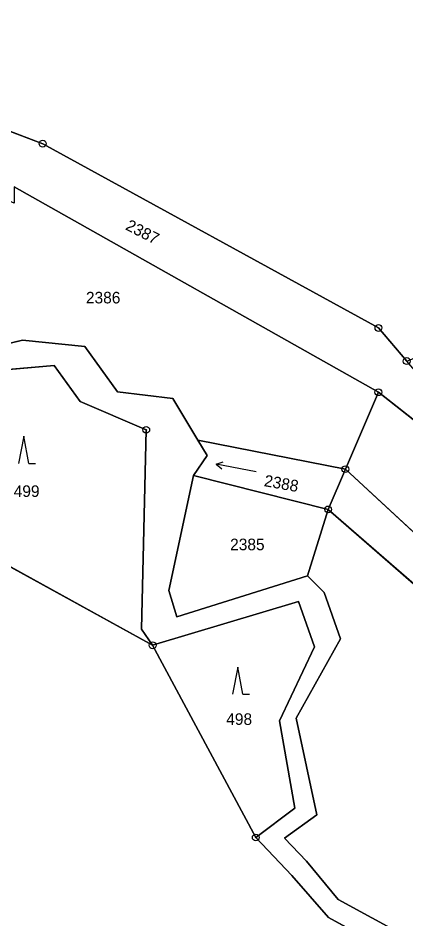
# Model space of a CAD drawing. Extents: x -689422 to -685210, y -987725 to -982160.
# Drawn here: x -686397.2 to -686340.2, y -985902 to -985769.8 of the extents above; entities that cross this region are included whole.
import ezdxf

# ---------------------------------------------------------------- set-up
doc = ezdxf.new("R2010")
doc.units = 0
for name, color, linetype in [('KN_Hranice_katastrální území', 7, 'Continuous'), ('KN_Hranice_parcel', 7, 'Continuous'), ('KN_Parcelni cisla', 7, 'Continuous'), ('KN_Polygon parcely', 7, 'Continuous'), ('KN_POZEMKY_LESNI POZEMEK', 7, 'Continuous'), ('KN_POZEMKY_OSTATNI PLOCHA', 7, 'Continuous'), ('KN_POZEMKY_TTP', 7, 'Continuous'), ('KN_POZEMKY_VODNI_PLOCHA', 7, 'Continuous'), ('KN_VYUZITI_07_vodni plocha_tok prirozeny', 7, 'Continuous'), ('KN_VYUZITI_08_vodni plocha _tok umely', 7, 'Continuous'), ('KN_VYUZITI_17_ostatni plocha_ostatni komunikace', 7, 'Continuous'), ('KN_VYUZITI_23_ostatni plocha_manipulacni plocha', 7, 'Continuous'), ('KN_VYUZITI_26_ostatni plocha_jina plocha', 7, 'Continuous'), ('KN_Značky bodu BP', 7, 'Continuous'), ('KN_Značky kultur', 7, 'Continuous')]:
    doc.layers.add(name, color=color, linetype=linetype)

msp = doc.modelspace()

# ---------------------------------------------------------------- linework, layer by layer
at = {"layer": 'KN_Hranice_katastrální území'}
for points in [[(-686341.76, -985907.19), (-686351.63, -985901.79), (-686357, -985895.62), (-686362.3, -985890.06), (-686356.55, -985885.75), (-686358.81, -985872.95), (-686353.67, -985862.06), (-686356.02, -985855.44), (-686377.44, -985861.84), (-686379.09, -985859.49), (-686378.38, -985830.22), (-686388.07, -985826.06), (-686391.91, -985820.77), (-686400.93, -985821.56)], [(-686400.93, -985821.56), (-686391.91, -985820.77), (-686388.07, -985826.06), (-686378.38, -985830.22), (-686379.09, -985859.49), (-686377.44, -985861.84), (-686356.02, -985855.44), (-686353.67, -985862.06), (-686358.81, -985872.95), (-686356.55, -985885.75), (-686362.3, -985890.06), (-686357, -985895.62), (-686351.63, -985901.79), (-686341.76, -985907.19)]]:
    msp.add_lwpolyline(points, dxfattribs=at)
at = {"layer": 'KN_Hranice_parcel'}
for p, q in [((-686344.3, -985824.7), (-686397.78, -985794.55)), ((-686344.3, -985824.7), (-686349.14, -985835.99)), ((-686370.78, -985831.72), (-686349.14, -985835.99)), ((-686349.14, -985835.99), (-686351.67, -985841.9)), ((-686351.67, -985841.9), (-686371.44, -985836.91)), ((-686351.67, -985841.9), (-686354.69, -985851.67)), ((-686377.44, -985861.84), (-686356.02, -985855.44)), ((-686377.44, -985861.84), (-686356.02, -985855.44)), ((-686356.02, -985855.44), (-686353.67, -985862.06)), ((-686356.02, -985855.44), (-686353.67, -985862.06)), ((-686379.09, -985859.49), (-686377.44, -985861.84)), ((-686379.09, -985859.49), (-686377.44, -985861.84)), ((-686362.3, -985890.06), (-686377.44, -985861.84)), ((-686356.55, -985885.75), (-686362.3, -985890.06)), ((-686356.55, -985885.75), (-686362.3, -985890.06)), ((-686351.63, -985901.79), (-686341.76, -985907.19)), ((-686351.63, -985901.79), (-686341.76, -985907.19))]:
    msp.add_line(p, q, dxfattribs=at)
for points in [[(-686340.14, -985820.12), (-686344.29, -985815.26), (-686393.58, -985788.21), (-686424.26, -985776.61), (-686448.53, -985762.15)], [(-686370.78, -985831.72), (-686374.46, -985825.62), (-686382.58, -985824.65), (-686387.38, -985817.99), (-686396.56, -985817.07), (-686403.81, -985818.81), (-686413.06, -985817.57), (-686417.59, -985818.42), (-686424.84, -985814.71), (-686429.17, -985815.7), (-686433.56, -985811.58), (-686441.75, -985801.58), (-686447.24, -985798.24), (-686458.79, -985793.93), (-686468.22, -985776.8), (-686478.53, -985775.28), (-686481.19, -985767.87)], [(-686400.93, -985821.56), (-686391.91, -985820.77), (-686388.07, -985826.06)], [(-686400.93, -985821.56), (-686391.91, -985820.77), (-686388.07, -985826.06)], [(-686377.44, -985861.84), (-686407.23, -985845.45), (-686428.38, -985823.26)], [(-686275.26, -985902.25), (-686313.54, -985848.89), (-686344.3, -985824.7)], [(-686388.07, -985826.06), (-686378.38, -985830.22), (-686379.09, -985859.49)], [(-686388.07, -985826.06), (-686378.38, -985830.22), (-686379.09, -985859.49)], [(-686371.44, -985836.91), (-686369.42, -985833.98), (-686370.78, -985831.72)], [(-686298.64, -985893.24), (-686314.53, -985875.52), (-686315.95, -985866.69), (-686349.14, -985835.99)], [(-686354.69, -985851.67), (-686373.89, -985857.65), (-686375.04, -985853.82), (-686371.44, -985836.91)], [(-686302.49, -985895.24), (-686319.08, -985876.08), (-686320.54, -985869), (-686351.67, -985841.9)], [(-686306.15, -985934.12), (-686314.13, -985929.28), (-686321.02, -985921.03), (-686328.36, -985918.46), (-686332.33, -985910.27), (-686340.32, -985904.56), (-686350.19, -985899.16), (-686354.83, -985893.55), (-686358.06, -985890.16), (-686353.34, -985886.71), (-686356.35, -985872.52), (-686349.84, -985860.89), (-686352.25, -985854.1), (-686354.69, -985851.67)], [(-686353.67, -985862.06), (-686358.81, -985872.95), (-686356.55, -985885.75)], [(-686353.67, -985862.06), (-686358.81, -985872.95), (-686356.55, -985885.75)], [(-686362.3, -985890.06), (-686357, -985895.62), (-686351.63, -985901.79)], [(-686362.3, -985890.06), (-686357, -985895.62), (-686351.63, -985901.79)]]:
    msp.add_lwpolyline(points, dxfattribs=at)
at = {"layer": 'KN_Polygon parcely'}
for points in [[(-686196.3, -985792.39), (-686249.99, -985749.42), (-686256.84, -985756.77), (-686273.82, -985731.93), (-686318.02, -985667.25), (-686321.32, -985669.4), (-686327.34, -985651.76), (-686328.39, -985652.72), (-686376.74, -985696.76), (-686444.41, -985758.4), (-686448.53, -985762.15), (-686424.26, -985776.61), (-686393.58, -985788.21), (-686344.29, -985815.26), (-686340.14, -985820.12), (-686330.64, -985816.2), (-686317, -985806.87), (-686280.76, -985818.99), (-686260.07, -985826.37), (-686229.34, -985837.79), (-686234.46, -985831.87), (-686228.39, -985824.8), (-686222.55, -985825.94), (-686221.53, -985817.5)], [(-686415.62, -985821.25), (-686424.37, -985820.79), (-686428.38, -985823.26), (-686407.23, -985845.45), (-686377.44, -985861.84), (-686379.09, -985859.49), (-686378.38, -985830.22), (-686388.07, -985826.06), (-686391.91, -985820.77), (-686400.93, -985821.56)], [(-686344.3, -985824.7), (-686349.14, -985835.99), (-686315.95, -985866.69), (-686314.53, -985875.52), (-686298.64, -985893.24), (-686281.71, -985909.93), (-686275.26, -985902.25), (-686313.54, -985848.89)], [(-686370.78, -985831.72), (-686369.42, -985833.98), (-686371.44, -985836.91), (-686351.67, -985841.9), (-686349.14, -985835.99)], [(-686281.71, -985909.93), (-686298.64, -985893.24), (-686314.53, -985875.52), (-686315.95, -985866.69), (-686349.14, -985835.99), (-686351.67, -985841.9), (-686320.54, -985869), (-686319.08, -985876.08), (-686302.49, -985895.24), (-686284.5, -985913.25)], [(-686351.67, -985841.9), (-686371.44, -985836.91), (-686375.04, -985853.82), (-686373.89, -985857.65), (-686354.69, -985851.67)], [(-686319.08, -985876.08), (-686320.54, -985869), (-686351.67, -985841.9), (-686354.69, -985851.67), (-686352.25, -985854.1), (-686349.84, -985860.89), (-686356.35, -985872.52), (-686353.34, -985886.71), (-686358.06, -985890.16), (-686354.83, -985893.55), (-686350.19, -985899.16), (-686340.32, -985904.56), (-686332.33, -985910.27), (-686328.36, -985918.46), (-686321.02, -985921.03), (-686314.13, -985929.28), (-686306.15, -985934.12), (-686304.09, -985936.57), (-686284.5, -985913.25), (-686302.49, -985895.24)], [(-686356.02, -985855.44), (-686377.44, -985861.84), (-686362.3, -985890.06), (-686356.55, -985885.75), (-686358.81, -985872.95), (-686353.67, -985862.06)]]:
    msp.add_lwpolyline(points, close=True, dxfattribs=at)
for points in [[(-686481.19, -985767.87), (-686478.53, -985775.28), (-686468.22, -985776.8), (-686458.79, -985793.93), (-686447.24, -985798.24), (-686441.75, -985801.58), (-686433.56, -985811.58), (-686429.17, -985815.7), (-686424.84, -985814.71), (-686417.59, -985818.42), (-686413.06, -985817.57), (-686403.81, -985818.81), (-686396.56, -985817.07), (-686387.38, -985817.99), (-686382.58, -985824.65), (-686374.46, -985825.62), (-686370.78, -985831.72), (-686349.14, -985835.99), (-686344.3, -985824.7), (-686397.78, -985794.55), (-686397.77, -985796.93), (-686414.14, -985789.9), (-686444.94, -985772.23), (-686469.68, -985756.53)], [(-686126.79, -985987.51), (-686153.74, -985974.71), (-686173.39, -985969.43), (-686175.04, -985968.93), (-686182.88, -985969.94), (-686193.22, -985967.2), (-686205.63, -985961.54), (-686225.1, -985947.52), (-686238.83, -985935.76), (-686267.87, -985904.35), (-686299.93, -985857.95), (-686308.65, -985847.18), (-686338.38, -985822.19), (-686340.14, -985820.12), (-686344.29, -985815.26), (-686393.58, -985788.21), (-686424.26, -985776.61)], [(-686397.78, -985794.55), (-686344.3, -985824.7), (-686313.54, -985848.89), (-686275.26, -985902.25), (-686255.76, -985925.89), (-686243.13, -985937.43), (-686237.59, -985941.7), (-686227.22, -985950.12), (-686206.93, -985964.45), (-686194.67, -985970.58), (-686183.69, -985973.42), (-686175.27, -985972.75), (-686165.75, -985975.49), (-686124.13, -985992.22)], [(-686340.32, -985904.56), (-686350.19, -985899.16), (-686354.83, -985893.55), (-686358.06, -985890.16), (-686353.34, -985886.71), (-686356.35, -985872.52), (-686349.84, -985860.89), (-686352.25, -985854.1), (-686354.69, -985851.67), (-686373.89, -985857.65), (-686375.04, -985853.82), (-686371.44, -985836.91), (-686369.42, -985833.98), (-686370.78, -985831.72), (-686374.46, -985825.62), (-686382.58, -985824.65), (-686387.38, -985817.99), (-686396.56, -985817.07), (-686403.81, -985818.81)], [(-686400.93, -985821.56), (-686391.91, -985820.77), (-686388.07, -985826.06), (-686378.38, -985830.22), (-686379.09, -985859.49), (-686377.44, -985861.84), (-686356.02, -985855.44), (-686353.67, -985862.06), (-686358.81, -985872.95), (-686356.55, -985885.75), (-686362.3, -985890.06), (-686357, -985895.62), (-686351.63, -985901.79), (-686341.76, -985907.19)], [(-686341.76, -985907.19), (-686351.63, -985901.79), (-686357, -985895.62), (-686362.3, -985890.06), (-686377.44, -985861.84), (-686407.23, -985845.45)]]:
    msp.add_lwpolyline(points, dxfattribs=at)
at = {"layer": 'KN_POZEMKY_LESNI POZEMEK'}
for p, q in [((-686400.93, -985821.56), (-686391.91, -985820.77)), ((-686391.91, -985820.77), (-686388.07, -985826.06)), ((-686388.07, -985826.06), (-686378.38, -985830.22)), ((-686378.38, -985830.22), (-686379.09, -985859.49)), ((-686377.44, -985861.84), (-686407.23, -985845.45)), ((-686407.23, -985845.45), (-686377.44, -985861.84)), ((-686377.44, -985861.84), (-686356.02, -985855.44)), ((-686356.02, -985855.44), (-686353.67, -985862.06)), ((-686379.09, -985859.49), (-686377.44, -985861.84)), ((-686362.3, -985890.06), (-686377.44, -985861.84)), ((-686377.44, -985861.84), (-686362.3, -985890.06)), ((-686353.67, -985862.06), (-686358.81, -985872.95)), ((-686358.81, -985872.95), (-686356.55, -985885.75)), ((-686356.55, -985885.75), (-686362.3, -985890.06)), ((-686362.3, -985890.06), (-686357, -985895.62)), ((-686357, -985895.62), (-686351.63, -985901.79)), ((-686351.63, -985901.79), (-686341.76, -985907.19))]:
    msp.add_line(p, q, dxfattribs=at)
at = {"layer": 'KN_POZEMKY_OSTATNI PLOCHA'}
for p, q in [((-686393.58, -985788.21), (-686424.26, -985776.61)), ((-686424.26, -985776.61), (-686393.58, -985788.21)), ((-686344.29, -985815.26), (-686393.58, -985788.21)), ((-686393.58, -985788.21), (-686344.29, -985815.26)), ((-686344.3, -985824.7), (-686397.78, -985794.55)), ((-686397.78, -985794.55), (-686344.3, -985824.7)), ((-686340.14, -985820.12), (-686344.29, -985815.26)), ((-686344.29, -985815.26), (-686340.14, -985820.12)), ((-686396.56, -985817.07), (-686403.81, -985818.81)), ((-686387.38, -985817.99), (-686396.56, -985817.07)), ((-686382.58, -985824.65), (-686387.38, -985817.99)), ((-686374.46, -985825.62), (-686382.58, -985824.65)), ((-686344.3, -985824.7), (-686349.14, -985835.99)), ((-686313.54, -985848.89), (-686344.3, -985824.7)), ((-686370.78, -985831.72), (-686374.46, -985825.62)), ((-686349.14, -985835.99), (-686370.78, -985831.72)), ((-686375.04, -985853.82), (-686371.44, -985836.91)), ((-686371.44, -985836.91), (-686351.67, -985841.9)), ((-686354.69, -985851.67), (-686351.67, -985841.9)), ((-686351.67, -985841.9), (-686354.69, -985851.67)), ((-686351.67, -985841.9), (-686320.54, -985869)), ((-686354.69, -985851.67), (-686373.89, -985857.65)), ((-686352.25, -985854.1), (-686354.69, -985851.67)), ((-686373.89, -985857.65), (-686375.04, -985853.82)), ((-686349.84, -985860.89), (-686352.25, -985854.1)), ((-686356.35, -985872.52), (-686349.84, -985860.89)), ((-686353.34, -985886.71), (-686356.35, -985872.52)), ((-686358.06, -985890.16), (-686353.34, -985886.71)), ((-686354.83, -985893.55), (-686358.06, -985890.16)), ((-686350.19, -985899.16), (-686354.83, -985893.55)), ((-686340.32, -985904.56), (-686350.19, -985899.16))]:
    msp.add_line(p, q, dxfattribs=at)
at = {"layer": 'KN_POZEMKY_TTP'}
for p, q in [((-686349.14, -985835.99), (-686344.3, -985824.7)), ((-686344.3, -985824.7), (-686313.54, -985848.89)), ((-686315.95, -985866.69), (-686349.14, -985835.99))]:
    msp.add_line(p, q, dxfattribs=at)
at = {"layer": 'KN_POZEMKY_VODNI_PLOCHA'}
for p, q in [((-686403.81, -985818.81), (-686396.56, -985817.07)), ((-686396.56, -985817.07), (-686387.38, -985817.99)), ((-686387.38, -985817.99), (-686382.58, -985824.65)), ((-686391.91, -985820.77), (-686400.93, -985821.56)), ((-686388.07, -985826.06), (-686391.91, -985820.77)), ((-686382.58, -985824.65), (-686374.46, -985825.62)), ((-686378.38, -985830.22), (-686388.07, -985826.06)), ((-686374.46, -985825.62), (-686370.78, -985831.72)), ((-686379.09, -985859.49), (-686378.38, -985830.22)), ((-686370.78, -985831.72), (-686369.42, -985833.98)), ((-686369.42, -985833.98), (-686370.78, -985831.72)), ((-686370.78, -985831.72), (-686349.14, -985835.99)), ((-686369.42, -985833.98), (-686371.44, -985836.91)), ((-686371.44, -985836.91), (-686369.42, -985833.98)), ((-686349.14, -985835.99), (-686351.67, -985841.9)), ((-686351.67, -985841.9), (-686349.14, -985835.99)), ((-686349.14, -985835.99), (-686315.95, -985866.69)), ((-686371.44, -985836.91), (-686375.04, -985853.82)), ((-686351.67, -985841.9), (-686371.44, -985836.91)), ((-686320.54, -985869), (-686351.67, -985841.9)), ((-686373.89, -985857.65), (-686354.69, -985851.67)), ((-686354.69, -985851.67), (-686352.25, -985854.1)), ((-686375.04, -985853.82), (-686373.89, -985857.65)), ((-686352.25, -985854.1), (-686349.84, -985860.89)), ((-686356.02, -985855.44), (-686377.44, -985861.84)), ((-686353.67, -985862.06), (-686356.02, -985855.44)), ((-686377.44, -985861.84), (-686379.09, -985859.49)), ((-686349.84, -985860.89), (-686356.35, -985872.52)), ((-686358.81, -985872.95), (-686353.67, -985862.06)), ((-686356.55, -985885.75), (-686358.81, -985872.95)), ((-686356.35, -985872.52), (-686353.34, -985886.71)), ((-686362.3, -985890.06), (-686356.55, -985885.75)), ((-686353.34, -985886.71), (-686358.06, -985890.16)), ((-686357, -985895.62), (-686362.3, -985890.06)), ((-686358.06, -985890.16), (-686354.83, -985893.55)), ((-686354.83, -985893.55), (-686350.19, -985899.16)), ((-686351.63, -985901.79), (-686357, -985895.62)), ((-686350.19, -985899.16), (-686340.32, -985904.56)), ((-686341.76, -985907.19), (-686351.63, -985901.79))]:
    msp.add_line(p, q, dxfattribs=at)
at = {"layer": 'KN_VYUZITI_07_vodni plocha_tok prirozeny'}
for p, q in [((-686403.81, -985818.81), (-686396.56, -985817.07)), ((-686396.56, -985817.07), (-686387.38, -985817.99)), ((-686387.38, -985817.99), (-686382.58, -985824.65)), ((-686391.91, -985820.77), (-686400.93, -985821.56)), ((-686388.07, -985826.06), (-686391.91, -985820.77)), ((-686382.58, -985824.65), (-686374.46, -985825.62)), ((-686378.38, -985830.22), (-686388.07, -985826.06)), ((-686374.46, -985825.62), (-686370.78, -985831.72)), ((-686379.09, -985859.49), (-686378.38, -985830.22)), ((-686370.78, -985831.72), (-686369.42, -985833.98)), ((-686369.42, -985833.98), (-686371.44, -985836.91)), ((-686371.44, -985836.91), (-686375.04, -985853.82)), ((-686373.89, -985857.65), (-686354.69, -985851.67)), ((-686354.69, -985851.67), (-686352.25, -985854.1)), ((-686375.04, -985853.82), (-686373.89, -985857.65)), ((-686352.25, -985854.1), (-686349.84, -985860.89)), ((-686356.02, -985855.44), (-686377.44, -985861.84)), ((-686353.67, -985862.06), (-686356.02, -985855.44)), ((-686377.44, -985861.84), (-686379.09, -985859.49)), ((-686349.84, -985860.89), (-686356.35, -985872.52)), ((-686358.81, -985872.95), (-686353.67, -985862.06)), ((-686356.55, -985885.75), (-686358.81, -985872.95)), ((-686356.35, -985872.52), (-686353.34, -985886.71)), ((-686362.3, -985890.06), (-686356.55, -985885.75)), ((-686353.34, -985886.71), (-686358.06, -985890.16)), ((-686357, -985895.62), (-686362.3, -985890.06)), ((-686358.06, -985890.16), (-686354.83, -985893.55)), ((-686354.83, -985893.55), (-686350.19, -985899.16)), ((-686351.63, -985901.79), (-686357, -985895.62)), ((-686350.19, -985899.16), (-686340.32, -985904.56)), ((-686341.76, -985907.19), (-686351.63, -985901.79))]:
    msp.add_line(p, q, dxfattribs=at)
at = {"layer": 'KN_VYUZITI_08_vodni plocha _tok umely'}
for p, q in [((-686369.42, -985833.98), (-686370.78, -985831.72)), ((-686370.78, -985831.72), (-686349.14, -985835.99)), ((-686371.44, -985836.91), (-686369.42, -985833.98)), ((-686349.14, -985835.99), (-686351.67, -985841.9)), ((-686351.67, -985841.9), (-686349.14, -985835.99)), ((-686349.14, -985835.99), (-686315.95, -985866.69)), ((-686351.67, -985841.9), (-686371.44, -985836.91)), ((-686320.54, -985869), (-686351.67, -985841.9))]:
    msp.add_line(p, q, dxfattribs=at)
at = {"layer": 'KN_VYUZITI_17_ostatni plocha_ostatni komunikace'}
for p, q in [((-686424.26, -985776.61), (-686393.58, -985788.21)), ((-686393.58, -985788.21), (-686344.29, -985815.26)), ((-686344.3, -985824.7), (-686397.78, -985794.55)), ((-686344.29, -985815.26), (-686340.14, -985820.12)), ((-686313.54, -985848.89), (-686344.3, -985824.7))]:
    msp.add_line(p, q, dxfattribs=at)
at = {"layer": 'KN_VYUZITI_23_ostatni plocha_manipulacni plocha'}
for p, q in [((-686397.78, -985794.55), (-686344.3, -985824.7)), ((-686396.56, -985817.07), (-686403.81, -985818.81)), ((-686387.38, -985817.99), (-686396.56, -985817.07)), ((-686382.58, -985824.65), (-686387.38, -985817.99)), ((-686374.46, -985825.62), (-686382.58, -985824.65)), ((-686344.3, -985824.7), (-686349.14, -985835.99)), ((-686370.78, -985831.72), (-686374.46, -985825.62)), ((-686349.14, -985835.99), (-686370.78, -985831.72)), ((-686375.04, -985853.82), (-686371.44, -985836.91)), ((-686371.44, -985836.91), (-686351.67, -985841.9)), ((-686351.67, -985841.9), (-686354.69, -985851.67)), ((-686354.69, -985851.67), (-686373.89, -985857.65)), ((-686373.89, -985857.65), (-686375.04, -985853.82))]:
    msp.add_line(p, q, dxfattribs=at)
at = {"layer": 'KN_VYUZITI_26_ostatni plocha_jina plocha'}
for p, q in [((-686393.58, -985788.21), (-686424.26, -985776.61)), ((-686344.29, -985815.26), (-686393.58, -985788.21)), ((-686340.14, -985820.12), (-686344.29, -985815.26)), ((-686354.69, -985851.67), (-686351.67, -985841.9)), ((-686351.67, -985841.9), (-686320.54, -985869)), ((-686352.25, -985854.1), (-686354.69, -985851.67)), ((-686349.84, -985860.89), (-686352.25, -985854.1)), ((-686356.35, -985872.52), (-686349.84, -985860.89)), ((-686353.34, -985886.71), (-686356.35, -985872.52)), ((-686358.06, -985890.16), (-686353.34, -985886.71)), ((-686354.83, -985893.55), (-686358.06, -985890.16)), ((-686350.19, -985899.16), (-686354.83, -985893.55)), ((-686340.32, -985904.56), (-686350.19, -985899.16))]:
    msp.add_line(p, q, dxfattribs=at)
at = {"layer": 'KN_Značky bodu BP'}
for centre, radius in [((-686393.58, -985788.21), 0.5), ((-686393.58, -985788.21), 0.0303), ((-686344.29, -985815.26), 0.5), ((-686344.29, -985815.26), 0.0303), ((-686340.14, -985820.12), 0.5), ((-686344.3, -985824.7), 0.5), ((-686344.3, -985824.7), 0.0303), ((-686378.38, -985830.22), 0.5), ((-686378.38, -985830.22), 0.5), ((-686378.38, -985830.22), 0.0303), ((-686378.38, -985830.22), 0.0303), ((-686349.14, -985835.99), 0.5), ((-686349.14, -985835.99), 0.0303), ((-686351.67, -985841.9), 0.5), ((-686351.67, -985841.9), 0.0303), ((-686377.44, -985861.84), 0.5), ((-686377.44, -985861.84), 0.5), ((-686377.44, -985861.84), 0.0303), ((-686377.44, -985861.84), 0.0303), ((-686362.3, -985890.06), 0.5), ((-686362.3, -985890.06), 0.5), ((-686362.3, -985890.06), 0.0303), ((-686362.3, -985890.06), 0.0303)]:
    msp.add_circle(centre, radius, dxfattribs=at)
at = {"layer": 'KN_Značky kultur'}
for p, q in [((-686396.36, -985831.17), (-686397.11, -985835.17)), ((-686395.61, -985835.17), (-686396.36, -985831.17)), ((-686395.61, -985835.17), (-686394.61, -985835.17)), ((-686368.12, -985835.24), (-686367.07, -985834.93)), ((-686362.23, -985836.38), (-686368.12, -985835.24)), ((-686368.12, -985835.24), (-686367.26, -985835.92)), ((-686364.95, -985865.04), (-686365.7, -985869.04)), ((-686364.2, -985869.04), (-686364.95, -985865.04)), ((-686364.2, -985869.04), (-686363.2, -985869.04))]:
    msp.add_line(p, q, dxfattribs=at)

# ---------------------------------------------------------------- texts
at = {"layer": 'KN_Parcelni cisla'}
for s, rotation, p in [('2387', 333, (-686381.55, -985800.76)), ('2388', 350, (-686361.17, -985838.47))]:
    msp.add_text(s, height=1.7, rotation=rotation, dxfattribs=at).set_placement(p)
for s, p in [('2386', (-686387.23, -985811.66)), ('499', (-686397.83, -985840.07)), ('2385', (-686366.06, -985847.89)), ('498', (-686366.63, -985873.53))]:
    msp.add_text(s, height=1.7, dxfattribs=at).set_placement(p)

doc.saveas('drawing.dxf')
